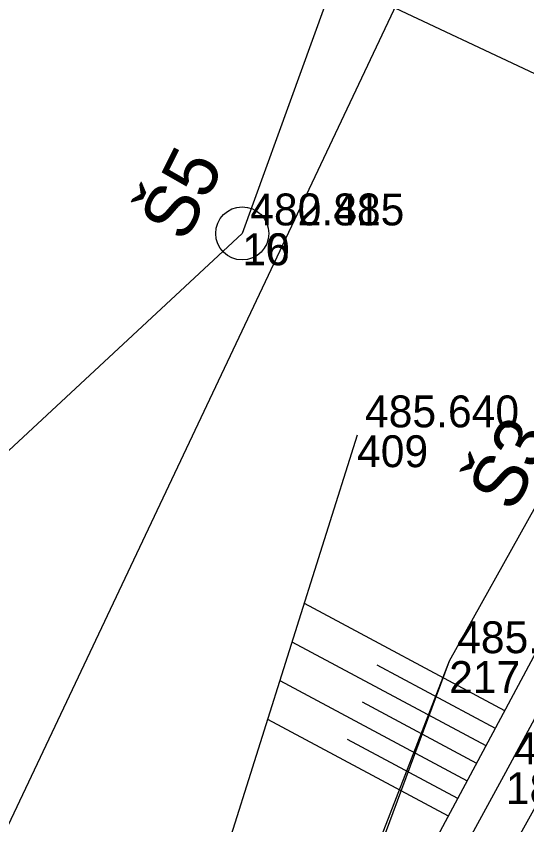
# Model space of a CAD drawing. Extents: x -874038 to -859694, y -1059487 to -1049069.
# Drawn here: x -866597.49 to -866578.27, y -1050372.33 to -1050341.87 of the extents above; entities that cross this region are included whole.
import ezdxf

# ---------------------------------------------------------------- set-up
doc = ezdxf.new("R2010")
doc.units = 0
for name, color, linetype in [('Vrstva 1', 7, 'Continuous'), ('Vrstva 28', 7, 'Continuous'), ('Vrstva 32', 7, 'Continuous'), ('Vrstva 4', 7, 'Continuous'), ('Vrstva 43', 7, 'Continuous'), ('Vrstva 44', 7, 'Continuous'), ('Vrstva 48', 7, 'Continuous'), ('Vrstva 49', 7, 'Continuous'), ('Vrstva 60', 7, 'Continuous'), ('Vrstva 61', 7, 'Continuous'), ('Vrstva 63', 7, 'Continuous')]:
    doc.layers.add(name, color=color, linetype=linetype)

msp = doc.modelspace()

# ---------------------------------------------------------------- linework, layer by layer
at = {"layer": 'Vrstva 1'}
msp.add_line((-866636.02, -1050316.658), (-866570.846, -1050347.391), dxfattribs=at)
msp.add_spline([(-866588.778, -1050394.423), (-866580, -1050379.428), (-866576.731, -1050373.392), (-866571.385, -1050363.092), (-866570.861, -1050362.049)], degree=3, dxfattribs=at)
at = {"layer": 'Vrstva 28'}
msp.add_lwpolyline([(-866574.04, -1050351.27), (-866575.37, -1050354.62), (-866577.94, -1050360.34), (-866581.19, -1050366.16), (-866584.85, -1050375.62)], dxfattribs=at)
at = {"layer": 'Vrstva 32'}
for points in [[(-866574.04, -1050351.27), (-866575.37, -1050354.62), (-866577.94, -1050360.34), (-866581.19, -1050366.16), (-866585.56, -1050377.92), (-866587.46, -1050378.89)], [(-866574.04, -1050351.27), (-866575.37, -1050354.62), (-866577.94, -1050360.34), (-866581.19, -1050366.16), (-866585.56, -1050377.92)], [(-866574.04, -1050351.27), (-866575.37, -1050354.62), (-866577.94, -1050360.34), (-866581.19, -1050366.16), (-866584.85, -1050375.62)], [(-866574.04, -1050351.27), (-866575.37, -1050354.62), (-866577.94, -1050360.34), (-866581.19, -1050366.16), (-866584.85, -1050375.62)]]:
    msp.add_lwpolyline(points, dxfattribs=at)
at = {"layer": 'Vrstva 4'}
for points in [[(-866596.51, -1050402.958), (-866591.98, -1050396.103), (-866587.464, -1050388.798), (-866577.753, -1050371.313), (-866573.838, -1050362.993), (-866575.536, -1050361.324), (-866570.725, -1050349.826), (-866573.306, -1050348.311), (-866565.029, -1050327.34), (-866560.314, -1050313.618), (-866555.562, -1050297.61), (-866552.038, -1050285.008), (-866548.895, -1050271.616), (-866543.928, -1050247.647), (-866542.333, -1050240.655)], [(-866596.816, -1050400.68), (-866593.29, -1050395.345), (-866588.748, -1050388.111), (-866579.057, -1050370.346), (-866575.118, -1050363.05), (-866576.219, -1050361.345), (-866571.647, -1050350.223), (-866574.62, -1050348.788), (-866565.903, -1050326.985), (-866560.983, -1050313.626), (-866556.819, -1050299.837)]]:
    msp.add_lwpolyline(points, dxfattribs=at)
at = {"layer": 'Vrstva 43'}
msp.add_circle((-866588.978, -1050350.048), 1, dxfattribs=at)
at = {"layer": 'Vrstva 44'}
msp.add_lwpolyline([(-866487.695, -1050063.218), (-866491.446, -1050081.177), (-866505.89, -1050163.565), (-866517.279, -1050219.791), (-866546.351, -1050218.156), (-866558.908, -1050275.234), (-866568.988, -1050294.895), (-866588.978, -1050350.048), (-866609.417, -1050369.06), (-866613.019, -1050391.26), (-866602.498, -1050412.296), (-866589.615, -1050418.846), (-866587.422, -1050422.063)], dxfattribs=at)
at = {"layer": 'Vrstva 48'}
for p, q in [((-866586.65, -1050363.978), (-866579.101, -1050368.019)), ((-866587.109, -1050365.434), (-866579.809, -1050369.342)), ((-866583.91, -1050366.296), (-866579.455, -1050368.68)), ((-866587.567, -1050366.89), (-866580.517, -1050370.664)), ((-866584.468, -1050367.698), (-866580.163, -1050370.003)), ((-866588.026, -1050368.346), (-866581.224, -1050371.987)), ((-866585.026, -1050369.101), (-866580.87, -1050371.325))]:
    msp.add_line(p, q, dxfattribs=at)
at = {"layer": 'Vrstva 49'}
for points in [[(-866584.658, -1050357.654), (-866592.106, -1050381.297)], [(-866576.219, -1050361.345), (-866575.833, -1050361.914), (-866587.531, -1050383.769)]]:
    msp.add_lwpolyline(points, dxfattribs=at)
at = {"layer": 'Vrstva 60'}
for p, q in [((-866588.978, -1050350.048), (-866588.978, -1050350.048)), ((-866588.978, -1050350.048), (-866588.978, -1050350.048)), ((-866584.658, -1050357.654), (-866584.658, -1050357.654)), ((-866581.19, -1050366.16), (-866581.19, -1050366.16)), ((-866579.057, -1050370.346), (-866579.057, -1050370.346))]:
    msp.add_line(p, q, dxfattribs=at)
at = {"layer": 'Vrstva 63'}
msp.add_line((-866640.692, -1050462.965), (-866548.702, -1050268.572), dxfattribs=at)

# ---------------------------------------------------------------- texts
at = {"layer": 'Vrstva 43'}
for s, height, rotation, p in [('Š5', 1.9999, 63.4379, (-866591.122, -1050350.438)), ('Š3', 2, 62.7373, (-866578.775, -1050360.609))]:
    msp.add_text(s, height=height, rotation=rotation, dxfattribs=at).set_placement(p)
at = {"layer": 'Vrstva 60'}
for s, p in [('10', (-866588.978, -1050351.248)), ('16', (-866588.978, -1050351.248)), ('409', (-866584.658, -1050358.854)), ('217', (-866581.19, -1050367.36)), ('1816', (-866579.057, -1050371.546))]:
    msp.add_text(s, height=1.2, dxfattribs=at).set_placement(p)
at = {"layer": 'Vrstva 61'}
for s, p in [('480.485', (-866588.678, -1050349.748)), ('482.815', (-866588.678, -1050349.748)), ('485.640', (-866584.358, -1050357.354)), ('485.780', (-866580.89, -1050365.86)), ('486.021', (-866578.757, -1050370.046))]:
    msp.add_text(s, height=1.2, dxfattribs=at).set_placement(p)

doc.saveas('drawing.dxf')
